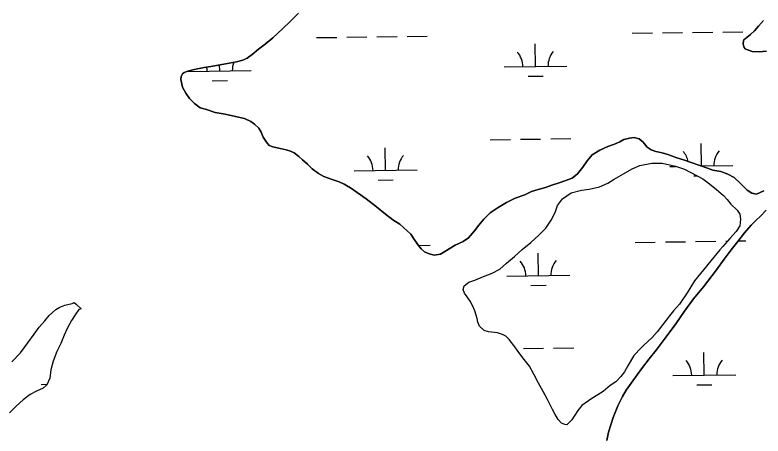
# Model space of a CAD drawing. Extents: x 3767014 to 3805179, y 361544 to 387384.
# Drawn here: x 3775749 to 3776938, y 375820 to 376490 of the extents above; entities that cross this region are included whole.
import ezdxf

# ---------------------------------------------------------------- set-up
doc = ezdxf.new("R2010")
doc.units = 0
doc.layers.add('V-TOPO-SHOR', color=7, linetype='Continuous')
doc.layers.add('V-WETL-SWMP', color=7, linetype='Continuous')

msp = doc.modelspace()

# ---------------------------------------------------------------- linework, layer by layer
at = {"layer": 'V-TOPO-SHOR'}
for points in [[(3776200.185, 376492.709), (3776187.516, 376479.597), (3776174.473, 376467.662), (3776159.444, 376453.408), (3776146.81, 376443.028), (3776136.556, 376435.352), (3776126.291, 376426.894), (3776118.4, 376420.748), (3776111.331, 376417.717), (3776101.533, 376415.112), (3776089.79, 376412.923), (3776075.306, 376410.379), (3776060.823, 376407.835), (3776050.253, 376406.021), (3776042.426, 376404.561), (3776032.241, 376402.351), (3776024.016, 376400.506), (3776018.128, 376398.241), (3776015.755, 376395.928), (3776013.357, 376391.662), (3776012.904, 376386.983)], [(3776943.759, 376432.203), (3776932.028, 376431.185), (3776921.1, 376431.717), (3776910.995, 376435.365), (3776910.219, 376435.766), (3776908.292, 376437.742), (3776906.801, 376443.229), (3776907.268, 376449.082), (3776907.669, 376449.858), (3776913.197, 376454.473), (3776918.72, 376458.696), (3776925.044, 376464.471), (3776930.998, 376471.813), (3776939.321, 376481.076)], [(3776012.904, 376386.983), (3776015.478, 376374.842), (3776020.817, 376365.01), (3776026.566, 376356.732), (3776034.666, 376348.814), (3776043.558, 376342.06), (3776053.676, 376339.193), (3776067.676, 376334.714), (3776083.648, 376331.771), (3776100.003, 376328.041), (3776114.02, 376324.734), (3776124.114, 376320.306), (3776130.308, 376315.929), (3776136.863, 376309.595), (3776140.687, 376303.295), (3776144.099, 376295.441), (3776149.065, 376287.173), (3776153.685, 376282.037), (3776159.127, 376280.014), (3776170.805, 376277.126), (3776180.541, 376275.045), (3776187.543, 376273.001), (3776192.974, 376270.198), (3776200.323, 376264.633), (3776206.497, 376259.085), (3776214.22, 376252.343), (3776221.933, 376244.823), (3776231.604, 376237.667), (3776240.517, 376232.473), (3776253.736, 376228.005), (3776264.624, 376224.347), (3776272.388, 376220.73), (3776282.853, 376214.736), (3776293.3, 376207.179), (3776307.619, 376197.227), (3776324.245, 376184.511), (3776338.155, 376173.004), (3776350.142, 376163.865), (3776360.982, 376156.693), (3776378.353, 376141.235), (3776384.485, 376132.173), (3776390.615, 376123.11), (3776395.229, 376117.583), (3776400.242, 376112.829)], [(3776400.242, 376112.829), (3776408.01, 376109.604), (3776415.795, 376107.55), (3776425.967, 376108.977), (3776449.2, 376123.514), (3776461.77, 376129.207), (3776470.052, 376135.347), (3776479.567, 376146.158), (3776486.719, 376155.438), (3776494.657, 376165.096), (3776504.551, 376175.121), (3776517.543, 376183.153), (3776530.927, 376191.18), (3776544.686, 376198.028), (3776559.99, 376203.687), (3776570.605, 376209.014), (3776580.798, 376212.006), (3776592.558, 376215.366), (3776602.763, 376219.139), (3776614.522, 376222.5), (3776625.117, 376226.266), (3776634.929, 376230.042), (3776643.61, 376236.959), (3776651.95, 376247.393), (3776658.724, 376257.848), (3776667.047, 376267.113), (3776678.858, 376274.38), (3776691.826, 376280.456), (3776702.42, 376284.224)], [(3776702.42, 376284.224), (3776710.672, 376288.021), (3776717.354, 376291.45), (3776725.977, 376293.68), (3776733.802, 376294.749), (3776741.584, 376292.695), (3776748.15, 376287.141), (3776754.296, 376279.25), (3776760.494, 376275.262), (3776768.266, 376272.428), (3776778.004, 376270.347), (3776788.895, 376267.081), (3776801.335, 376262.62), (3776812.222, 376258.962), (3776822.722, 376255.702), (3776837.885, 376250.426), (3776850.323, 376245.968), (3776858.482, 376242.736), (3776871.342, 376240.614), (3776882.616, 376236.561), (3776892.696, 376230.962), (3776902.344, 376222.244), (3776913.131, 376210.779), (3776920.487, 376205.995), (3776927.891, 376204.725), (3776939.671, 376209.648)], [(3776463.867, 376046.976), (3776461.991, 376052.862), (3776463.632, 376058.703), (3776470.74, 376064.47), (3776480.163, 376067.863), (3776493.916, 376073.547), (3776507.662, 376078.837), (3776519.862, 376085.321), (3776530.538, 376094.95), (3776543.569, 376105.332), (3776555.831, 376116.503), (3776569.264, 376127.661), (3776581.924, 376139.609), (3776593.403, 376150.791), (3776601.774, 376163.185), (3776607.793, 376175.222), (3776611.848, 376186.502), (3776619.8, 376196.949), (3776633.608, 376206.929), (3776649.684, 376211.017), (3776661.817, 376212.419), (3776678.283, 376216.503), (3776691.644, 376222.19), (3776701.89, 376228.699), (3776716.851, 376237.1), (3776730.24, 376245.13), (3776742.42, 376250.051), (3776761.616, 376253.707), (3776778.033, 376253.883), (3776799.07, 376248.919), (3776813.469, 376244.432), (3776842.964, 376228.805), (3776853.411, 376220.853), (3776864.239, 376212.114), (3776875.448, 376202.589), (3776881.225, 376196.261), (3776887.379, 376188.755), (3776897.417, 376179.244), (3776901.625, 376172.547), (3776902.701, 376165.107), (3776901.386, 376154.182), (3776895.799, 376145.268), (3776885.882, 376134.065), (3776874.383, 376121.318), (3776870.012, 376115.905)], [(3776943.177, 376179.141), (3776934.465, 376169.882), (3776927.739, 376163.331), (3776919.433, 376155.239), (3776908.726, 376142.882), (3776898.396, 376129.348), (3776887.672, 376115.819), (3776876.546, 376101.125), (3776864.221, 376084.493), (3776843.552, 376057.036), (3776828.076, 376038.102), (3776813.762, 376018.763), (3776799.829, 375998.637), (3776784.324, 375977.751), (3776768.425, 375956.481), (3776757.698, 375942.561), (3776745.383, 375926.709), (3776731.467, 375907.757), (3776721.121, 375893.05), (3776715.13, 375882.974), (3776707.903, 375867.839), (3776700.237, 375849.192), (3776692.908, 375826.249), (3776690.001, 375813.006)], [(3776870.012, 376115.905), (3776829.509, 376066.807), (3776817.924, 376047.418), (3776805.576, 376029.605), (3776796.061, 376019.178), (3776789.702, 376011.056), (3776778.969, 375997.128), (3776770.224, 375985.911), (3776762.288, 375976.635), (3776748.042, 375963.143), (3776744.484, 375960.065)], [(3776626.429, 375837.732), (3776623.308, 375838.164), (3776618.26, 375840.574), (3776612.861, 375846.114), (3776607.885, 375853.997), (3776603.695, 375862.259), (3776596.084, 375877.989), (3776589.219, 375890.974), (3776581.574, 375903.97), (3776574.334, 375918.132), (3776567.08, 375931.125), (3776558.622, 375941.786), (3776551.708, 375950.865), (3776544.036, 375961.906), (3776534.808, 375973.36), (3776529.41, 375978.902), (3776524.361, 375981.313), (3776516.583, 375984.149), (3776506.824, 375985.061), (3776502.14, 375985.511), (3776495.138, 375987.948), (3776487.802, 375994.688), (3776485.148, 376000.976), (3776484.055, 376006.851), (3776480.305, 376019.014), (3776476.512, 376027.661), (3776473.081, 376034.35), (3776468.094, 376041.448), (3776463.867, 376046.976)], [(3775854.809, 376022.494), (3775850.964, 376020.983), (3775844.986, 376012.84), (3775838.998, 376003.915), (3775832.174, 375991.088), (3775827.341, 375980.582), (3775822.469, 375967.335), (3775816.034, 375954.111), (3775809.961, 375938.923), (3775806.652, 375925.267), (3775804.911, 375911.98), (3775800.078, 375901.476), (3775794.135, 375896.071), (3775783.505, 375891.514), (3775773.644, 375885.772), (3775762.573, 375877.305), (3775751.487, 375867.663), (3775740.776, 375856.844)], [(3775744.577, 375937.824), (3775758.073, 375952.131), (3775769.632, 375968.027), (3775779.993, 375981.985), (3775787.97, 375993.232), (3775796.713, 376003.294), (3775803.871, 376011.814), (3775814.17, 376021.073), (3775820.482, 376024.905), (3775828.748, 376028.319), (3775840.128, 376030.518), (3775843.594, 376032.421)], [(3775843.594, 376032.421), (3775846.686, 376029.642), (3775854.809, 376022.494)], [(3776744.484, 375960.065), (3776732.995, 375948.1), (3776723.789, 375931.417), (3776718.196, 375922.111), (3776712.232, 375914.374), (3776704.702, 375906.266), (3776695.637, 375900.523), (3776684.175, 375890.513), (3776675.903, 375885.54), (3776666.052, 375879.417), (3776650.668, 375868.286), (3776643.923, 375860.559), (3776639.526, 375853.19), (3776634.736, 375845.438), (3776626.429, 375837.732)]]:
    msp.add_lwpolyline(points, dxfattribs=at)
at = {"layer": 'V-WETL-SWMP'}
for p, q in [((3776826.583, 376461.844), (3776858.58, 376462.289)), ((3776874.579, 376462.511), (3776906.576, 376462.956)), ((3776228.733, 376453.54), (3776260.73, 376453.984)), ((3776276.728, 376454.206), (3776308.725, 376454.651)), ((3776324.724, 376454.873), (3776356.721, 376455.317)), ((3776372.719, 376455.54), (3776404.716, 376455.984)), ((3776730.592, 376460.511), (3776762.589, 376460.955)), ((3776778.588, 376461.178), (3776810.585, 376461.622)), ((3776576.72, 376407.627), (3776576.22, 376443.623)), ((3776074.861, 376400.655), (3776074.727, 376410.277)), ((3776526.725, 376406.932), (3776626.715, 376408.321)), ((3776024.866, 376399.961), (3776124.856, 376401.35)), ((3776564.936, 376392.03), (3776588.933, 376392.364)), ((3776063.076, 376385.059), (3776087.074, 376385.392)), ((3776504.923, 376291.186), (3776536.92, 376291.631)), ((3776552.918, 376291.853), (3776584.915, 376292.297)), ((3776600.913, 376292.52), (3776632.91, 376292.964)), ((3776840.378, 376249.533), (3776839.879, 376285.408)), ((3776338.52, 376242.44), (3776338.02, 376278.437)), ((3776790.383, 376248.717), (3776799.319, 376248.841)), ((3776840.703, 376249.416), (3776890.374, 376250.106)), ((3776288.525, 376241.746), (3776388.515, 376243.135)), ((3776326.735, 376226.844), (3776350.733, 376227.177)), ((3776828.594, 376233.815), (3776833.382, 376233.882)), ((3776783.208, 376128.535), (3776815.205, 376128.979)), ((3776831.203, 376129.201), (3776863.2, 376129.646)), ((3776879.199, 376129.868), (3776882.132, 376129.909)), ((3776899.002, 376130.143), (3776911.196, 376130.313)), ((3776390.638, 376123.082), (3776409.337, 376123.341)), ((3776735.213, 376127.868), (3776767.21, 376128.313)), ((3776581.34, 376074.984), (3776580.84, 376110.98)), ((3776531.345, 376074.289), (3776631.336, 376075.678)), ((3776569.556, 376059.387), (3776593.554, 376059.721)), ((3776557.538, 375959.21), (3776589.535, 375959.654)), ((3776605.534, 375959.877), (3776637.53, 375960.321)), ((3776845, 375916.769), (3776844.5, 375952.765)), ((3776795.005, 375916.074), (3776894.995, 375917.463)), ((3775791.285, 375902.131), (3775800.438, 375902.258)), ((3776833.216, 375901.172), (3776857.213, 375901.506))]:
    msp.add_line(p, q, dxfattribs=at)
for points in [[(3776486.719, 376155.437), (3776479.568, 376146.158), (3776470.053, 376135.348), (3776461.771, 376129.208), (3776449.2, 376123.514), (3776425.967, 376108.978), (3776415.795, 376107.549), (3776408.011, 376109.604), (3776400.242, 376112.83), (3776395.228, 376117.582), (3776390.614, 376123.11), (3776384.484, 376132.172), (3776378.354, 376141.235), (3776360.982, 376156.693), (3776350.141, 376163.865), (3776338.154, 376173.004), (3776324.245, 376184.512), (3776307.619, 376197.227), (3776293.299, 376207.178), (3776282.853, 376214.735), (3776272.387, 376220.73), (3776264.624, 376224.347), (3776253.737, 376228.004), (3776240.517, 376232.473), (3776231.603, 376237.667), (3776221.933, 376244.823), (3776214.221, 376252.344), (3776206.498, 376259.085), (3776200.322, 376264.633), (3776192.975, 376270.197), (3776187.544, 376273.002), (3776180.541, 376275.046), (3776170.805, 376277.126), (3776159.127, 376280.013), (3776153.686, 376282.037), (3776149.066, 376287.174), (3776144.098, 376295.441), (3776140.686, 376303.296), (3776136.863, 376309.595), (3776130.307, 376315.929), (3776124.115, 376320.306), (3776114.019, 376324.734), (3776100.003, 376328.042), (3776083.649, 376331.771), (3776067.676, 376334.714), (3776053.675, 376339.193), (3776043.559, 376342.06), (3776034.665, 376348.815), (3776026.567, 376356.732), (3776020.818, 376365.009), (3776015.479, 376374.842), (3776012.904, 376386.982), (3776013.356, 376391.663), (3776015.755, 376395.928), (3776018.128, 376398.24), (3776024.016, 376400.506), (3776032.242, 376402.351), (3776042.425, 376404.561), (3776050.254, 376406.02), (3776060.823, 376407.835), (3776075.306, 376410.379), (3776089.789, 376412.923), (3776101.534, 376415.112), (3776111.331, 376417.718), (3776118.401, 376420.749), (3776126.292, 376426.895), (3776136.557, 376435.352), (3776146.811, 376443.029), (3776159.444, 376453.408), (3776174.472, 376467.661), (3776187.516, 376479.597), (3776200.185, 376492.709)], [(3776939.321, 376481.077), (3776930.998, 376471.813), (3776925.044, 376464.471), (3776918.72, 376458.696), (3776913.197, 376454.472), (3776907.669, 376449.858), (3776907.268, 376449.082), (3776906.801, 376443.23), (3776908.291, 376437.743), (3776910.218, 376435.766), (3776910.994, 376435.365), (3776921.1, 376431.718), (3776932.028, 376431.184), (3776943.758, 376432.202)], [(3776939.672, 376209.649), (3776927.891, 376204.726), (3776920.487, 376205.995), (3776913.13, 376210.778), (3776902.345, 376222.244), (3776892.696, 376230.963), (3776882.615, 376236.562), (3776871.342, 376240.615), (3776858.482, 376242.736), (3776850.323, 376245.967), (3776837.885, 376250.426), (3776822.723, 376255.702), (3776812.221, 376258.963), (3776801.334, 376262.621), (3776788.895, 376267.08), (3776778.003, 376270.347), (3776768.266, 376272.427), (3776760.493, 376275.262), (3776754.296, 376279.249), (3776748.151, 376287.14), (3776741.585, 376292.694), (3776733.801, 376294.748), (3776725.976, 376293.679), (3776717.355, 376291.449), (3776710.671, 376288.021), (3776702.42, 376284.224), (3776691.826, 376280.457), (3776678.859, 376274.379), (3776667.048, 376267.113), (3776658.725, 376257.849), (3776651.949, 376247.393), (3776643.611, 376236.958), (3776634.928, 376230.042), (3776625.116, 376226.265), (3776614.522, 376222.499), (3776602.762, 376219.138), (3776592.558, 376215.366), (3776580.798, 376212.005), (3776570.605, 376209.014), (3776559.991, 376203.686), (3776544.686, 376198.028), (3776530.927, 376191.179), (3776517.544, 376183.153), (3776504.551, 376175.121), (3776494.656, 376165.097), (3776486.719, 376155.437)], [(3776813.762, 376018.762), (3776828.075, 376038.102), (3776843.553, 376057.036), (3776864.221, 376084.493), (3776876.545, 376101.125), (3776887.673, 376115.82), (3776898.395, 376129.348), (3776908.726, 376142.882), (3776919.432, 376155.239), (3776927.739, 376163.331), (3776934.464, 376169.882), (3776943.177, 376179.141)], [(3775744.576, 375937.823), (3775758.073, 375952.13), (3775769.633, 375968.028), (3775779.993, 375981.984), (3775787.97, 375993.232), (3775796.713, 376003.295), (3775803.871, 376011.813), (3775814.17, 376021.073), (3775820.483, 376024.904), (3775828.748, 376028.319), (3775840.129, 376030.519), (3775843.594, 376032.42), (3775846.687, 376029.642), (3775854.808, 376022.494), (3775850.964, 376020.982), (3775844.986, 376012.84), (3775838.997, 376003.915), (3775832.175, 375991.087), (3775827.34, 375980.581), (3775822.469, 375967.336), (3775816.033, 375954.111), (3775809.962, 375938.924), (3775806.652, 375925.267), (3775804.912, 375911.98), (3775800.077, 375901.475), (3775794.135, 375896.072), (3775783.506, 375891.514), (3775773.645, 375885.772), (3775762.573, 375877.305), (3775751.487, 375867.664), (3775740.776, 375856.844)], [(3776690.001, 375813.007), (3776692.908, 375826.248), (3776700.238, 375849.193), (3776707.902, 375867.839), (3776715.13, 375882.975), (3776721.12, 375893.051), (3776731.467, 375907.756), (3776745.384, 375926.71), (3776757.698, 375942.561), (3776768.425, 375956.48), (3776784.325, 375977.751), (3776799.83, 375998.637), (3776813.762, 376018.762)]]:
    msp.add_lwpolyline(points, dxfattribs=at)
msp.add_lwpolyline([(3776463.868, 376046.975), (3776461.991, 376052.862), (3776463.631, 376058.702), (3776470.74, 376064.47), (3776480.163, 376067.864), (3776493.915, 376073.546), (3776507.662, 376078.837), (3776519.861, 376085.32), (3776530.538, 376094.95), (3776543.57, 376105.331), (3776555.831, 376116.503), (3776569.264, 376127.66), (3776581.925, 376139.608), (3776593.404, 376150.79), (3776601.773, 376163.186), (3776607.792, 376175.221), (3776611.848, 376186.501), (3776619.8, 376196.948), (3776633.608, 376206.928), (3776649.684, 376211.016), (3776661.817, 376212.42), (3776678.283, 376216.503), (3776691.644, 376222.19), (3776701.89, 376228.699), (3776716.85, 376237.1), (3776730.241, 376245.131), (3776742.42, 376250.052), (3776761.616, 376253.708), (3776778.032, 376253.884), (3776799.069, 376248.919), (3776813.469, 376244.432), (3776842.964, 376228.805), (3776853.411, 376220.853), (3776864.239, 376212.114), (3776875.447, 376202.588), (3776881.225, 376196.26), (3776887.38, 376188.755), (3776897.416, 376179.244), (3776901.626, 376172.546), (3776902.701, 376165.107), (3776901.386, 376154.182), (3776895.798, 376145.267), (3776885.882, 376134.065), (3776874.382, 376121.319), (3776870.013, 376115.906), (3776829.51, 376066.807), (3776817.924, 376047.419), (3776805.576, 376029.605), (3776796.061, 376019.179), (3776789.702, 376011.055), (3776778.968, 375997.128), (3776770.224, 375985.91), (3776762.287, 375976.635), (3776748.042, 375963.144), (3776744.485, 375960.064), (3776732.995, 375948.1), (3776723.789, 375931.417), (3776718.196, 375922.111), (3776712.233, 375914.374), (3776704.702, 375906.266), (3776695.638, 375900.523), (3776684.175, 375890.512), (3776675.903, 375885.541), (3776666.053, 375879.417), (3776650.667, 375868.286), (3776643.923, 375860.558), (3776639.527, 375853.191), (3776634.737, 375845.438), (3776626.429, 375837.731), (3776623.309, 375838.163), (3776618.26, 375840.574), (3776612.862, 375846.115), (3776607.885, 375853.996), (3776603.694, 375862.258), (3776596.084, 375877.989), (3776589.22, 375890.974), (3776581.575, 375903.97), (3776574.335, 375918.133), (3776567.081, 375931.124), (3776558.623, 375941.786), (3776551.708, 375950.865), (3776544.037, 375961.907), (3776534.808, 375973.361), (3776529.41, 375978.902), (3776524.361, 375981.313), (3776516.582, 375984.15), (3776506.825, 375985.06), (3776502.141, 375985.512), (3776495.139, 375987.948), (3776487.802, 375994.688), (3776485.149, 376000.975), (3776484.054, 376006.851), (3776480.305, 376019.014), (3776476.511, 376027.661), (3776473.081, 376034.349), (3776468.094, 376041.449)], close=True, dxfattribs=at)
for centre, start, end in [((3776521.476, 376407.334), 0.024037, 41.567695), ((3776631.951, 376408.869), 140.024034, 181.567693), ((3776130.092, 376401.897), 159.424082, 181.567693), ((3776019.616, 376400.363), 0.024037, 10.378878), ((3776785.135, 376249.119), 12.394632, 41.567695), ((3776895.61, 376250.654), 140.024034, 181.567693), ((3776283.275, 376242.148), 0.024037, 41.567695), ((3776393.751, 376243.682), 140.024034, 181.567693), ((3776526.096, 376074.691), 0.024037, 41.567696), ((3776636.571, 376076.226), 140.024034, 181.567693), ((3776789.756, 375916.476), 0.024037, 41.567695), ((3776900.231, 375918.011), 140.024034, 181.567693)]:
    msp.add_arc(centre, 35.246, start, end, dxfattribs=at)

doc.saveas('drawing.dxf')
